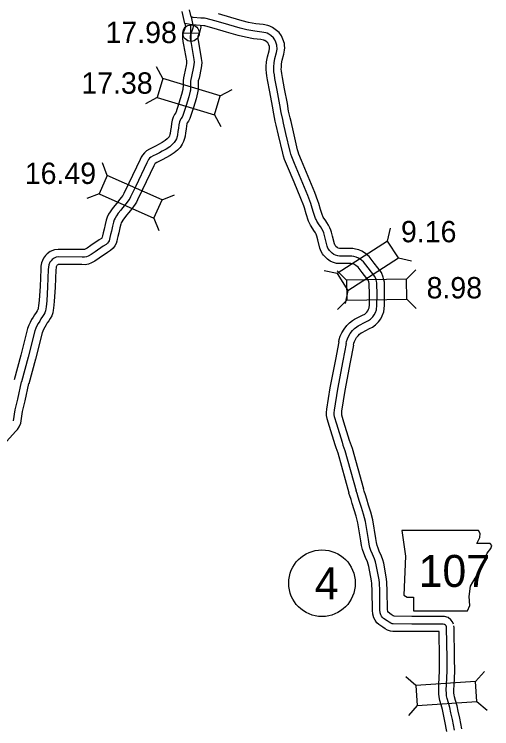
# Model space of a CAD drawing. Extents: x -83719 to 153526, y -11835 to 11446.
# Drawn here: x 2430.2 to 2745.6, y 967.1 to 1438.7 of the extents above; entities that cross this region are included whole.
import ezdxf

# ---------------------------------------------------------------- set-up
doc = ezdxf.new("R2010")
doc.units = 0
for name, color, linetype in [('Level 10', 7, 'Continuous'), ('Level 20', 7, 'Continuous'), ('Level 21', 7, 'Continuous'), ('Level 25', 7, 'Continuous'), ('Level 26', 7, 'Continuous'), ('Level 27', 7, 'Continuous'), ('Level 58', 7, 'Continuous'), ('Level 59', 7, 'Continuous')]:
    doc.layers.add(name, color=color, linetype=linetype)

msp = doc.modelspace()

# ---------------------------------------------------------------- linework, layer by layer
at = {"layer": 'Level 10'}
for points in [[(2627.48, 1297.11), (2625.89, 1299.49), (2625.15, 1300.75), (2624.5, 1302.08), (2622.94, 1307), (2621.83, 1310.86), (2621.41, 1312.2), (2619.42, 1317.18), (2615.03, 1327.81), (2610.69, 1338.27), (2608.79, 1342.83), (2608.06, 1345.03), (2607.58, 1346.94), (2604.83, 1358.77), (2603.3, 1365.57), (2602.65, 1368.08), (2601.64, 1372.95), (2600.8, 1377.98), (2598.97, 1387.53), (2597.48, 1395.35), (2597.1, 1398.03), (2596.77, 1400.01), (2596.62, 1402.29), (2596.7, 1404.28), (2596.92, 1407.19), (2597.49, 1410.52), (2598.57, 1414.6), (2598.85, 1416.15), (2598.85, 1416.24), (2598.75, 1417.23), (2598.73, 1417.45), (2598.4, 1418.53), (2597.97, 1419.42), (2597.72, 1419.78), (2596.66, 1420.61), (2595.74, 1421.26), (2595.37, 1421.44), (2595.12, 1421.51), (2593.01, 1421.96), (2588.32, 1422.48), (2582.85, 1423.52), (2578.09, 1424.65), (2570.44, 1426.97), (2562.31, 1429.29), (2558.26, 1430.42), (2556.05, 1430.94), (2555.34, 1431.02), (2552.98, 1431.2), (2547.64, 1431.66), (2542.86, 1432.67), (2541.02, 1440.55)], [(2635.97, 1302.41), (2634.36, 1304.82), (2633.96, 1305.48), (2633.82, 1305.79), (2632.51, 1309.9), (2631.41, 1313.74), (2630.84, 1315.56), (2628.68, 1320.94), (2624.27, 1331.64), (2619.92, 1342.11), (2618.17, 1346.33), (2617.67, 1347.83), (2617.3, 1349.28), (2614.58, 1361), (2613.02, 1367.93), (2612.39, 1370.36), (2611.47, 1374.78), (2610.65, 1379.74), (2608.79, 1389.4), (2607.35, 1397), (2606.98, 1399.56), (2606.72, 1401.16), (2606.63, 1402.42), (2606.69, 1403.71), (2606.85, 1405.96), (2607.27, 1408.39), (2608.34, 1412.43), (2608.81, 1415.04), (2608.88, 1416.57), (2608.71, 1418.13), (2608.62, 1419.32), (2607.72, 1422.21), (2606.66, 1424.41), (2605.14, 1426.68), (2602.63, 1428.63), (2600.84, 1429.9), (2599.01, 1430.78), (2597.62, 1431.2), (2594.61, 1431.84), (2589.81, 1432.38), (2584.94, 1433.3), (2580.7, 1434.31), (2573.26, 1436.57), (2565.03, 1438.91)], [(2542.86, 1432.67), (2543.27, 1430.62), (2543.28, 1430.57), (2543.06, 1429.87), (2542.64, 1428.72), (2541.97, 1427.14), (2541.44, 1425.09), (2541.32, 1422.74), (2541.65, 1420.63), (2542.09, 1418.47), (2543.88, 1407.99), (2544.01, 1407), (2543.9, 1406.25), (2543.71, 1404.83), (2542.51, 1398.65), (2541.98, 1396.7), (2541.7, 1394.82), (2541.73, 1393.32), (2541.73, 1391.89), (2541.72, 1390.95), (2541.66, 1389.97), (2541.59, 1389.52), (2541.49, 1388.96), (2540.63, 1385.63), (2538.95, 1380.01), (2536.91, 1373.62), (2536.81, 1373.42), (2536.14, 1372.55), (2535.12, 1370.79), (2534.46, 1368.86), (2534.03, 1366.51), (2533.77, 1364.21), (2533.39, 1361.95), (2533.14, 1359.89), (2533.03, 1359.34), (2532.71, 1358.37), (2532.46, 1357.83), (2532.06, 1357.25), (2531.15, 1356.35), (2529.87, 1355.25), (2527.92, 1353.99), (2525.57, 1352.62), (2523.89, 1351.76), (2521.69, 1350.67), (2519.43, 1349.55), (2517.63, 1348.43), (2516.16, 1347.31), (2514.83, 1345.73), (2513.96, 1344.29), (2513.28, 1342.89), (2505.89, 1327.27), (2502.53, 1320.34), (2502.2, 1319.58), (2501.89, 1319.13), (2500.88, 1317.76), (2499.16, 1315.52), (2497.93, 1314.07), (2496.64, 1312.47), (2494.87, 1310.22), (2493.62, 1308.36), (2492.53, 1306.7), (2491.56, 1304.82), (2490.91, 1302.73), (2490.25, 1299.93), (2489.57, 1296.78), (2488.91, 1294.45), (2488.5, 1292.52), (2488.27, 1291.63), (2488.09, 1291.01), (2488.05, 1290.92), (2488.05, 1290.92), (2487.82, 1290.72), (2486.21, 1289.73), (2480.78, 1285.95), (2478.34, 1284.38), (2476.96, 1283.63), (2476.54, 1283.45), (2476.23, 1283.4), (2475.03, 1283.43), (2459.29, 1283.5), (2456.67, 1283.23), (2453.9, 1282.06), (2452.03, 1280.6), (2450.74, 1279.37), (2449.41, 1277.63), (2448.08, 1274.7), (2447.82, 1272.3), (2447.67, 1270.52), (2447.23, 1258.97), (2446.66, 1249.91), (2446.21, 1246.17), (2446.01, 1244.97), (2445.88, 1244.09), (2445.75, 1243.73), (2445.37, 1243.02), (2444.64, 1241.89), (2443.5, 1240.19), (2442.67, 1238.74), (2441.68, 1237.1), (2440.66, 1235.24)], [(2553.24, 1431.18), (2553.36, 1430.21), (2553.09, 1428.45), (2552.54, 1426.66), (2551.94, 1425.04), (2551.47, 1423.93), (2551.38, 1423.56), (2551.36, 1423.24), (2551.49, 1422.42), (2551.92, 1420.32), (2553.77, 1409.49), (2554.11, 1406.94), (2553.8, 1404.88), (2553.59, 1403.22), (2552.25, 1396.39), (2551.79, 1394.65), (2551.71, 1394.17), (2551.73, 1393.41), (2551.73, 1391.83), (2551.71, 1390.63), (2551.62, 1388.94), (2551.45, 1387.84), (2551.26, 1386.79), (2550.26, 1382.94), (2548.5, 1377.06), (2546.21, 1369.88), (2545.35, 1368.12), (2544.46, 1366.96), (2544.26, 1366.62), (2544.16, 1366.33), (2543.93, 1365.06), (2543.68, 1362.81), (2543.29, 1360.51), (2543.02, 1358.29), (2542.71, 1356.75), (2542.02, 1354.69), (2541.19, 1352.87), (2539.77, 1350.82), (2537.94, 1348.99), (2535.88, 1347.22), (2533.15, 1345.46), (2530.37, 1343.85), (2528.41, 1342.84), (2526.12, 1341.7), (2524.29, 1340.8), (2523.32, 1340.2), (2523.09, 1340.02), (2522.99, 1339.9), (2522.76, 1339.51), (2522.29, 1338.56), (2514.91, 1322.95), (2511.6, 1316.13), (2510.98, 1314.73), (2510.06, 1313.36), (2508.86, 1311.74), (2506.94, 1309.23), (2505.63, 1307.69), (2504.45, 1306.24), (2502.97, 1304.35), (2501.95, 1302.83), (2501.17, 1301.64), (2500.85, 1301.02), (2500.56, 1300.09), (2500, 1297.72), (2499.28, 1294.37), (2498.63, 1292.06), (2498.24, 1290.23), (2497.91, 1288.98), (2497.47, 1287.45), (2496.74, 1285.91), (2495.58, 1284.22), (2493.78, 1282.65), (2491.7, 1281.36), (2486.35, 1277.65), (2483.45, 1275.78), (2481.27, 1274.59), (2479.32, 1273.78), (2476.97, 1273.38), (2474.9, 1273.43), (2459.78, 1273.5), (2459.19, 1273.44), (2459, 1273.35), (2458.57, 1273.02), (2458.22, 1272.69), (2458.05, 1272.47), (2457.85, 1272.02), (2457.77, 1271.34), (2457.65, 1269.91), (2457.22, 1258.46), (2456.63, 1248.99), (2456.11, 1244.76), (2455.89, 1243.41), (2455.61, 1241.61), (2454.92, 1239.68), (2454.01, 1237.96), (2452.99, 1236.39), (2452, 1234.91), (2451.28, 1233.65), (2450.34, 1232.11), (2449.55, 1230.66)], [(2654.3, 1220.2), (2654.6, 1221.5), (2654.94, 1222.7), (2655.39, 1223.64), (2656.33, 1225.25), (2657.32, 1226.49), (2658.3, 1227.45), (2659.43, 1228.36), (2659.95, 1228.69), (2664.8, 1231.19), (2666.9, 1232.22), (2668.85, 1233.66), (2670.86, 1235.72), (2672.29, 1237.74), (2673.28, 1239.7), (2674.45, 1242.36), (2674.78, 1246.36), (2674.85, 1253.9), (2674.74, 1260.8), (2674.74, 1261.91), (2674.45, 1263.37), (2673.98, 1265.11), (2672.91, 1268.13), (2667.98, 1274.38), (2664.61, 1278.78), (2661.57, 1281.18), (2659.82, 1282.24), (2657.79, 1283.12), (2655.72, 1283.67), (2653.93, 1284.05), (2652.66, 1284.11), (2650.27, 1284.07), (2645.37, 1284.07), (2645.02, 1284.11), (2644.14, 1284.39), (2643.85, 1284.52), (2643.45, 1284.8), (2642.71, 1285.5), (2642.35, 1285.91), (2642.14, 1286.2), (2641.96, 1286.48), (2641.72, 1287.14), (2640.44, 1292.17), (2639.8, 1294.88), (2639.33, 1296.24), (2638.73, 1297.73), (2637.78, 1299.51), (2636.7, 1301.16), (2635.97, 1302.41)], [(2644.55, 1222.44), (2644.91, 1224.01), (2645.57, 1226.28), (2646.55, 1228.33), (2648.06, 1230.9), (2649.89, 1233.22), (2651.66, 1234.93), (2653.59, 1236.5), (2654.97, 1237.37), (2660.31, 1240.13), (2661.69, 1240.81), (2662.26, 1241.22), (2663.15, 1242.14), (2663.7, 1242.92), (2664.24, 1243.97), (2664.62, 1244.85), (2664.79, 1246.83), (2664.85, 1253.87), (2664.74, 1260.72), (2664.74, 1260.9), (2664.71, 1261.07), (2664.42, 1262.14), (2664.04, 1263.23), (2660.08, 1268.25), (2657.43, 1271.71), (2655.86, 1272.95), (2655.22, 1273.33), (2654.5, 1273.65), (2653.41, 1273.93), (2652.63, 1274.1), (2652.49, 1274.11), (2650.35, 1274.07), (2644.89, 1274.07), (2642.98, 1274.25), (2640.5, 1275.06), (2638.86, 1275.81), (2637.14, 1277.01), (2635.51, 1278.54), (2634.49, 1279.71), (2633.86, 1280.59), (2632.95, 1282), (2632.15, 1284.19), (2630.72, 1289.78), (2630.18, 1292.11), (2629.95, 1292.77), (2629.66, 1293.5), (2629.18, 1294.39), (2628.19, 1295.9), (2627.48, 1297.11)], [(2440.66, 1235.24), (2439.83, 1233.54), (2438.99, 1231.26), (2434.61, 1213.59), (2430.22, 1197.39)], [(2449.55, 1230.66), (2449.04, 1229.6), (2448.56, 1228.31), (2444.29, 1211.08), (2439.87, 1194.77)], [(2644.55, 1222.44), (2642.31, 1210.89), (2638.71, 1192.15), (2636.49, 1177.92), (2636.28, 1175.85), (2636.32, 1173.76), (2636.76, 1171.86), (2638.21, 1166.82), (2641.99, 1154.74), (2642.6, 1152.73), (2643.88, 1149.2), (2651.27, 1122.75)], [(2654.3, 1220.2), (2652.13, 1209.01), (2648.56, 1190.43), (2646.41, 1176.65), (2646.29, 1175.44), (2646.3, 1175), (2646.44, 1174.37), (2647.78, 1169.7), (2651.55, 1157.67), (2652.09, 1155.89), (2653.41, 1152.26), (2660.9, 1125.45)], [(2425.28, 1157.01), (2431.02, 1163.28), (2432.31, 1164.64), (2433.42, 1166.27), (2434.6, 1168.84), (2435.67, 1176.57), (2437.35, 1183.53), (2439.92, 1194.98)], [(2710.85, 1031.21), (2692.89, 1031.19), (2680.33, 1031.32), (2678.66, 1031.45), (2676.88, 1032.22), (2675.28, 1033.09), (2673.65, 1034.21), (2671.11, 1035.94), (2669.72, 1037.07), (2668.62, 1038.66), (2667.76, 1040.23), (2667.01, 1042.64), (2666.82, 1045.3), (2666.67, 1057.89), (2666.43, 1062.93), (2666.25, 1064.63), (2664.5, 1074.13), (2664.08, 1075.72), (2663.53, 1077.36), (2662.21, 1080.21), (2661.1, 1082.92), (2660.3, 1085.42), (2659.7, 1087.99), (2659.2, 1091.15), (2657.24, 1102.91), (2656.15, 1107.31), (2654.77, 1111.61), (2653.49, 1115.72), (2652.68, 1118.47), (2651.91, 1120.71), (2651.32, 1122.6)], [(2720.38, 1036.1), (2719.81, 1037.65), (2718.52, 1039.08), (2716.9, 1040.43), (2714.44, 1041.1), (2712.54, 1041.22), (2692.93, 1041.19), (2681.09, 1041.31), (2680.5, 1041.63), (2679.29, 1042.46), (2677.12, 1043.94), (2677.02, 1044.14), (2676.9, 1044.52), (2676.81, 1045.73), (2676.66, 1058.19), (2676.4, 1063.69), (2676.15, 1066.06), (2674.26, 1076.32), (2673.67, 1078.57), (2672.85, 1081.05), (2671.37, 1084.21), (2670.51, 1086.34), (2669.95, 1088.09), (2669.52, 1089.91), (2669.08, 1092.74), (2667.04, 1104.94), (2665.78, 1110.04), (2664.3, 1114.63), (2663.06, 1118.61), (2662.21, 1121.51), (2661.41, 1123.84), (2660.86, 1125.6)], [(2725.9, 966.94), (2724.54, 974.12), (2723.54, 978.59), (2722.82, 982.23), (2721.78, 985.69), (2721.03, 988.17), (2720.76, 989.54), (2720.69, 990.62), (2720.64, 992.78), (2720.72, 995.95), (2721.16, 1005.17), (2721.1, 1013.77), (2720.81, 1034), (2720.64, 1035.11)], [(2716.03, 965.31), (2714.75, 972.1), (2713.75, 976.54), (2713.11, 979.82), (2712.21, 982.79), (2711.31, 985.75), (2710.82, 988.24), (2710.69, 990.17), (2710.63, 992.81), (2710.73, 996.32), (2711.15, 1005.37), (2711.1, 1013.66), (2710.85, 1031.21)]]:
    msp.add_lwpolyline(points, dxfattribs=at)
at = {"layer": 'Level 20'}
for p, q in [((2528.37, 1396.28), (2524.19, 1404.02)), ((2566.31, 1384.93), (2574.05, 1389.11)), ((2524.58, 1383.63), (2516.84, 1379.46)), ((2562.52, 1372.29), (2566.7, 1364.54)), ((2491.65, 1332.3), (2488.48, 1340.51)), ((2486.29, 1320.23), (2478.08, 1317.07)), ((2527.84, 1316.24), (2536.05, 1319.4)), ((2522.49, 1304.17), (2525.65, 1295.96)), ((2676.83, 1288.92), (2678.69, 1297.52)), ((2683.97, 1277.82), (2692.57, 1275.95)), ((2643.52, 1267.49), (2634.92, 1269.36)), ((2649.71, 1263.23), (2643.41, 1269.37)), ((2689.31, 1263.72), (2695.45, 1270.02)), ((2650.67, 1256.39), (2648.8, 1247.79)), ((2649.87, 1250.03), (2643.73, 1243.73)), ((2689.47, 1250.52), (2695.77, 1244.37)), ((2735.01, 998.3), (2740.8, 1004.92)), ((2695.49, 995.66), (2688.87, 1001.45)), ((2696.37, 982.49), (2690.58, 975.86)), ((2735.89, 985.13), (2742.51, 979.33))]:
    msp.add_line(p, q, dxfattribs=at)
for points in [[(2524.58, 1383.63), (2562.52, 1372.29), (2566.31, 1384.93), (2528.37, 1396.28)], [(2486.29, 1320.23), (2522.49, 1304.17), (2527.84, 1316.24), (2491.65, 1332.3)], [(2676.83, 1288.92), (2643.52, 1267.49), (2650.67, 1256.39), (2683.97, 1277.82)], [(2649.87, 1250.03), (2689.47, 1250.52), (2689.31, 1263.72), (2649.71, 1263.23)], [(2696.37, 982.49), (2735.89, 985.13), (2735.01, 998.3), (2695.49, 995.66)]]:
    msp.add_lwpolyline(points, close=True, dxfattribs=at)
at = {"layer": 'Level 21'}
msp.add_lwpolyline([(2686.14, 1097.87), (2688.67, 1080.95), (2687.55, 1055.29), (2689.8, 1053.88), (2694.03, 1053.88), (2694.03, 1044.86), (2729.56, 1044.86), (2731.25, 1048.53), (2730.69, 1054.45), (2731.53, 1061.22), (2734.63, 1066.57), (2736.61, 1070.52), (2739.43, 1074.75), (2741.12, 1079.26), (2742.53, 1082.93), (2745.07, 1086.03), (2745.63, 1088), (2744.5, 1089.41), (2735.76, 1089.41), (2737.74, 1093.36), (2738.02, 1095.9), (2736.85, 1097.85)], close=True, dxfattribs=at)
at = {"layer": 'Level 26'}
for p, q in [((2547.11, 1420.8), (2546.86, 1431.65)), ((2541.56, 1426.1), (2552.41, 1426.35))]:
    msp.add_line(p, q, dxfattribs=at)
msp.add_circle((2546.99, 1426.22), 5.43, dxfattribs=at)
at = {"layer": 'Level 27'}
msp.add_circle((2633.48, 1063.16), 22, dxfattribs=at)
at = {"layer": 'Level 59'}
for points in [[(2631.73, 1299.76), (2630.12, 1302.16), (2629.56, 1303.12), (2629.16, 1303.93), (2627.73, 1308.45), (2626.62, 1312.3), (2626.12, 1313.88), (2624.05, 1319.06), (2619.65, 1329.72), (2615.31, 1340.19), (2613.48, 1344.58), (2612.86, 1346.43), (2612.44, 1348.11), (2609.7, 1359.88), (2608.16, 1366.75), (2607.52, 1369.22), (2606.55, 1373.87), (2605.72, 1378.86), (2603.88, 1388.47), (2602.42, 1396.18), (2602.04, 1398.79), (2601.75, 1400.59), (2601.63, 1402.36), (2601.69, 1403.99), (2601.88, 1406.58), (2602.38, 1409.45), (2603.45, 1413.51), (2603.83, 1415.6), (2603.86, 1416.41), (2603.73, 1417.68), (2603.67, 1418.39), (2603.06, 1420.37), (2602.31, 1421.91), (2601.43, 1423.23), (2599.64, 1424.62), (2598.29, 1425.58), (2597.19, 1426.11), (2596.37, 1426.36), (2593.81, 1426.9), (2589.06, 1427.43), (2583.9, 1428.41), (2579.4, 1429.48), (2571.85, 1431.77), (2563.67, 1434.1), (2559.5, 1435.26), (2556.93, 1435.87), (2555.83, 1436), (2553.38, 1436.18), (2548.38, 1436.62), (2547.01, 1436.91), (2545.93, 1441.59)], [(2547.01, 1436.91), (2548.2, 1431.44), (2548.35, 1430.54), (2548.21, 1429.57), (2547.8, 1428.26), (2547.29, 1426.88), (2546.72, 1425.54), (2546.41, 1424.33), (2546.34, 1422.99), (2546.57, 1421.52), (2547.01, 1419.39), (2548.82, 1408.74), (2549.06, 1406.97), (2548.85, 1405.56), (2548.65, 1404.02), (2547.38, 1397.52), (2546.88, 1395.67), (2546.71, 1394.5), (2546.73, 1393.36), (2546.73, 1391.86), (2546.71, 1390.79), (2546.64, 1389.45), (2546.52, 1388.68), (2546.37, 1387.88), (2545.44, 1384.28), (2543.73, 1378.54), (2541.56, 1371.75), (2541.08, 1370.77), (2540.3, 1369.75), (2539.69, 1368.71), (2539.31, 1367.6), (2538.98, 1365.79), (2538.73, 1363.51), (2538.34, 1361.23), (2538.08, 1359.09), (2537.87, 1358.05), (2537.37, 1356.53), (2536.82, 1355.35), (2535.92, 1354.03), (2534.54, 1352.67), (2532.87, 1351.24), (2530.54, 1349.72), (2527.97, 1348.23), (2526.15, 1347.3), (2523.91, 1346.19), (2521.86, 1345.18), (2520.48, 1344.32), (2519.62, 1343.66), (2518.91, 1342.82), (2518.36, 1341.9), (2517.78, 1340.72), (2510.4, 1325.11), (2507.07, 1318.23), (2506.59, 1317.15), (2505.97, 1316.24), (2504.87, 1314.75), (2503.05, 1312.38), (2501.78, 1310.88), (2500.54, 1309.35), (2498.92, 1307.29), (2497.79, 1305.59), (2496.85, 1304.17), (2496.21, 1302.92), (2495.74, 1301.41), (2495.12, 1298.83), (2494.42, 1295.57), (2493.77, 1293.25), (2493.37, 1291.38), (2493.09, 1290.3), (2492.78, 1289.23), (2492.4, 1288.42), (2491.81, 1287.57), (2490.8, 1286.68), (2488.95, 1285.55), (2483.56, 1281.8), (2480.9, 1280.08), (2479.12, 1279.11), (2477.93, 1278.62), (2476.6, 1278.39), (2474.96, 1278.43), (2459.53, 1278.5), (2457.93, 1278.33), (2456.45, 1277.71), (2455.3, 1276.81), (2454.48, 1276.03), (2453.73, 1275.05), (2452.97, 1273.36), (2452.8, 1271.82), (2452.66, 1270.22), (2452.23, 1258.71), (2451.64, 1249.45), (2451.16, 1245.46), (2450.95, 1244.19), (2450.74, 1242.85), (2450.33, 1241.71), (2449.69, 1240.49), (2448.82, 1239.14), (2447.75, 1237.55), (2446.98, 1236.2), (2446.01, 1234.61), (2445.11, 1232.95)], [(2649.42, 1221.32), (2649.75, 1222.75), (2650.26, 1224.49), (2650.97, 1225.98), (2652.19, 1228.07), (2653.61, 1229.86), (2654.98, 1231.19), (2656.51, 1232.43), (2657.46, 1233.03), (2662.55, 1235.66), (2664.3, 1236.51), (2665.56, 1237.44), (2667.01, 1238.93), (2668, 1240.33), (2668.76, 1241.84), (2669.54, 1243.61), (2669.79, 1246.59), (2669.85, 1253.89), (2669.74, 1260.76), (2669.74, 1261.41), (2669.58, 1262.22), (2669.2, 1263.62), (2668.47, 1265.68), (2664.03, 1271.32), (2661.02, 1275.25), (2658.71, 1277.06), (2657.52, 1277.79), (2656.14, 1278.38), (2654.57, 1278.8), (2653.28, 1279.07), (2652.57, 1279.11), (2650.31, 1279.07), (2645.13, 1279.07), (2644, 1279.18), (2642.32, 1279.72), (2641.36, 1280.17), (2640.3, 1280.91), (2639.11, 1282.02), (2638.42, 1282.81), (2638, 1283.4), (2637.46, 1284.24), (2636.94, 1285.67), (2635.58, 1290.98), (2634.99, 1293.49), (2634.64, 1294.51), (2634.2, 1295.62), (2633.48, 1296.95), (2632.44, 1298.53), (2631.73, 1299.76)], [(2445.11, 1232.95), (2444.44, 1231.57), (2443.77, 1229.79), (2439.45, 1212.33), (2435.05, 1196.08)], [(2649.42, 1221.32), (2647.22, 1209.95), (2643.64, 1191.29), (2641.45, 1177.29), (2641.28, 1175.64), (2641.31, 1174.38), (2641.6, 1173.11), (2643, 1168.26), (2646.77, 1156.21), (2647.34, 1154.31), (2648.65, 1150.73), (2656.09, 1124.1)], [(2429.75, 1170.26), (2430.75, 1177.5), (2432.48, 1184.67), (2435.05, 1196.08)], [(2715.7, 1034.35), (2715.45, 1035.01), (2715.04, 1035.47), (2714.53, 1035.9), (2713.63, 1036.14), (2712.39, 1036.22), (2692.91, 1036.19), (2680.55, 1036.32), (2679.88, 1036.37), (2679.07, 1036.72), (2677.89, 1037.36), (2676.47, 1038.33), (2674.1, 1039.95), (2673.43, 1040.51), (2672.87, 1041.29), (2672.39, 1042.19), (2671.96, 1043.58), (2671.81, 1045.51), (2671.67, 1058.04), (2671.41, 1063.31), (2671.2, 1065.34), (2669.38, 1075.22), (2668.87, 1077.15), (2668.19, 1079.2), (2666.79, 1082.21), (2665.8, 1084.63), (2665.12, 1086.75), (2664.61, 1088.95), (2664.14, 1091.94), (2662.14, 1103.92), (2660.97, 1108.68), (2659.53, 1113.12), (2658.28, 1117.17), (2657.45, 1119.99), (2656.66, 1122.28), (2656.09, 1124.1)], [(2720.97, 966.12), (2719.64, 973.11), (2718.64, 977.56), (2717.97, 981.02), (2716.99, 984.24), (2716.17, 986.96), (2715.79, 988.89), (2715.69, 990.39), (2715.64, 992.8), (2715.73, 996.14), (2716.15, 1005.27), (2716.1, 1013.72), (2715.82, 1033.59), (2715.7, 1034.35)]]:
    msp.add_lwpolyline(points, dxfattribs=at)

# ---------------------------------------------------------------- texts
at = {"layer": 'Level 21'}
msp.add_text('107', height=21.12, dxfattribs=at).set_placement((2697.38, 1060.68))
at = {"layer": 'Level 25'}
msp.add_text('17.98', height=14.08, dxfattribs=at).set_placement((2490.48, 1419.66))
at = {"layer": 'Level 27'}
msp.add_text('4', height=21.12, dxfattribs=at).set_placement((2628.76, 1052.6))
at = {"layer": 'Level 58'}
for s, p in [('17.38', (2474.5, 1386.25)), ('16.49', (2437.14, 1326.68)), ('9.16', (2685.67, 1288.19)), ('8.98', (2702.6, 1251.14))]:
    msp.add_text(s, height=14.08, dxfattribs=at).set_placement(p)

doc.saveas('drawing.dxf')
